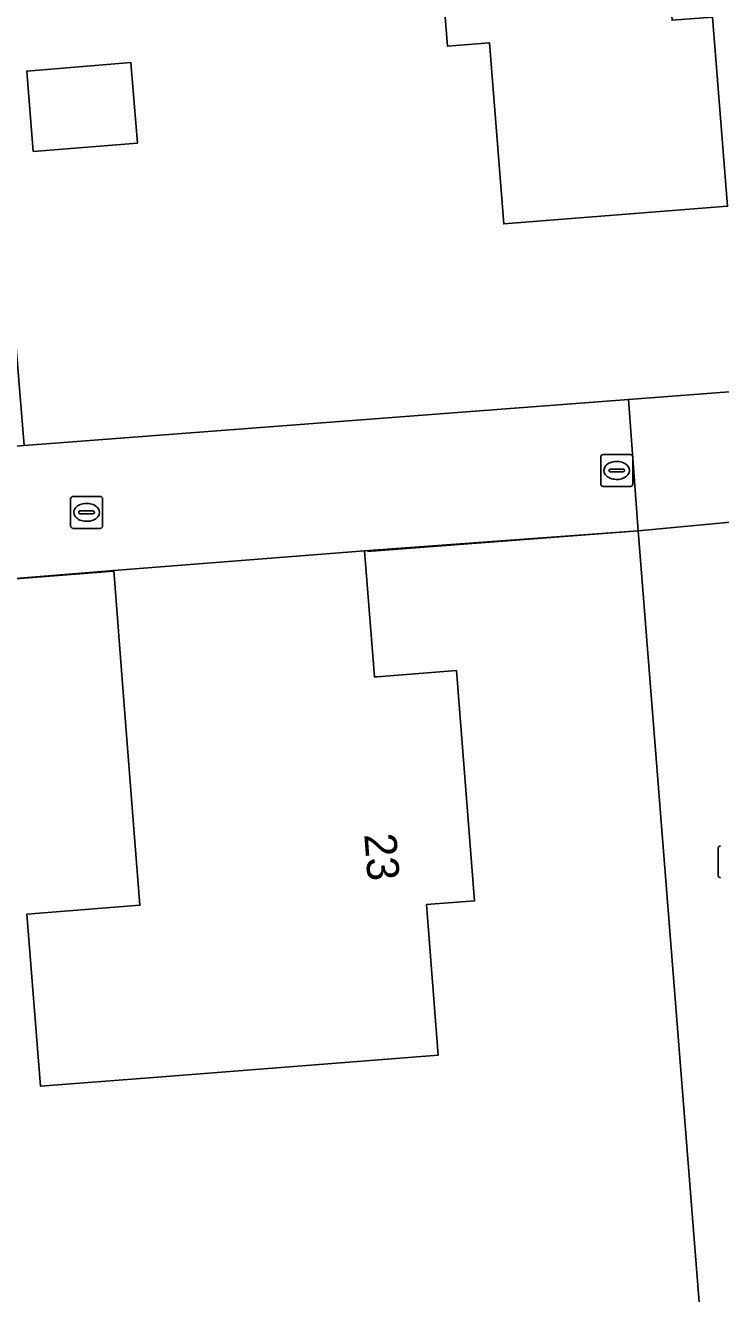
# Model space of a CAD drawing. Extents: x 157793 to 159380, y 380877 to 382313.
# Drawn here: x 158181.74 to 158203.47, y 381294.82 to 381334.48 of the extents above; entities that cross this region are included whole.
import ezdxf

# ---------------------------------------------------------------- set-up
doc = ezdxf.new("R2010")
doc.units = 0
for name, color, linetype in [('IMGEO_Erf', 7, 'Continuous'), ('IMGEO_Kolk', 7, 'Continuous'), ('IMGEO_Muur', 7, 'Continuous'), ('IMGEO_Pand', 7, 'Continuous'), ('IMGEO_Pand_nummerreeks', 7, 'Continuous'), ('IMGEO_Rioolput', 7, 'Continuous'), ('IMGEO_Voetpad_open', 7, 'Continuous')]:
    doc.layers.add(name, color=color, linetype=linetype)

msp = doc.modelspace()

# ---------------------------------------------------------------- linework, layer by layer
at = {"layer": 'IMGEO_Erf'}
for points in [[(158124.465, 381365.343), (158154.395, 381367.776), (158156.049, 381347.419), (158179.429, 381349.319), (158181.297, 381326.328), (158181.702, 381321.344), (158200.589, 381322.782), (158204.145, 381323.053), (158210.221, 381323.515), (158205.204, 381387.515)], [(158207.836, 381230.9), (158200.897, 381318.677), (158192.346, 381318.048), (158192.653, 381314.106), (158192.738, 381314.113), (158195.221, 381314.307), (158195.784, 381307.103), (158194.282, 381306.985), (158194.649, 381302.281), (158185.742, 381301.585), (158182.213, 381301.309), (158181.793, 381306.69), (158185.321, 381306.965), (158185.135, 381309.352), (158184.812, 381313.494), (158184.505, 381317.435), (158178.098, 381316.915)]]:
    msp.add_lwpolyline(points, dxfattribs=at)
for points in [[(158196.166, 381347.498), (158196.33, 381345.422), (158201.075, 381345.797), (158201.956, 381334.642), (158203.221, 381334.742), (158203.689, 381328.822), (158196.695, 381328.27), (158196.248, 381333.935), (158194.936, 381333.831), (158194.344, 381341.328), (158187.194, 381340.763), (158186.721, 381346.752)], [(158181.786, 381333.052), (158185.039, 381333.317), (158185.244, 381330.802), (158181.99, 381330.537)]]:
    msp.add_lwpolyline(points, close=True, dxfattribs=at)
at = {"layer": 'IMGEO_Kolk'}
for p, q in [((158199.725, 381320.136), (158199.725, 381320.988)), ((158199.8, 381321.062), (158200.652, 381321.062)), ((158200.726, 381320.988), (158200.726, 381320.136)), ((158199.984, 381320.556), (158199.984, 381320.568)), ((158200.422, 381320.519), (158200.024, 381320.519)), ((158200.027, 381320.605), (158200.425, 381320.605)), ((158200.213, 381320.842), (158200.238, 381320.842)), ((158200.468, 381320.568), (158200.468, 381320.556)), ((158200.236, 381320.282), (158200.211, 381320.282)), ((158183.156, 381318.826), (158183.156, 381319.678)), ((158183.231, 381319.752), (158184.083, 381319.752)), ((158184.157, 381319.678), (158184.157, 381318.826)), ((158200.652, 381320.062), (158199.8, 381320.062)), ((158183.458, 381319.295), (158183.856, 381319.295)), ((158183.644, 381319.532), (158183.669, 381319.532)), ((158183.415, 381319.246), (158183.415, 381319.258)), ((158183.853, 381319.209), (158183.455, 381319.209)), ((158183.667, 381318.972), (158183.642, 381318.972)), ((158183.899, 381319.258), (158183.899, 381319.246)), ((158184.083, 381318.752), (158183.231, 381318.752))]:
    msp.add_line(p, q, dxfattribs=at)
for points in [[(158199.725, 381320.136), (158199.725, 381320.988)], [(158199.8, 381321.062), (158200.652, 381321.062)], [(158200.726, 381320.988), (158200.726, 381320.136)], [(158183.156, 381318.826), (158183.156, 381319.678)], [(158183.231, 381319.752), (158184.083, 381319.752)], [(158184.157, 381319.678), (158184.157, 381318.826)], [(158200.652, 381320.062), (158199.8, 381320.062)], [(158184.083, 381318.752), (158183.231, 381318.752)]]:
    msp.add_lwpolyline(points, dxfattribs=at)
for centre, radius, start, end in [((158199.802, 381320.986), 0.0765, 91.552, 178.448), ((158199.802, 381320.986), 0.0765, 91.552, 178.448), ((158200.65, 381320.986), 0.0765, 1.552, 88.448), ((158200.65, 381320.986), 0.0765, 1.552, 88.448), ((158200.024, 381320.565), 0.0403, 85.8775, 175.7526), ((158200.021, 381320.555), 0.0366, 178.938, 274.7102), ((158200.425, 381320.562), 0.043, 264.8664, 352.4533), ((158200.429, 381320.567), 0.0386, 1.7309, 96.639), ((158199.802, 381320.138), 0.0765, 181.552, 268.448), ((158199.802, 381320.138), 0.0765, 181.552, 268.448), ((158200.65, 381320.138), 0.0765, 271.552, 358.448), ((158200.65, 381320.138), 0.0765, 271.552, 358.448), ((158183.233, 381319.676), 0.0765, 91.552, 178.448), ((158183.233, 381319.676), 0.0765, 91.552, 178.448), ((158184.081, 381319.676), 0.0765, 1.552, 88.448), ((158184.081, 381319.676), 0.0765, 1.552, 88.448), ((158183.455, 381319.255), 0.0403, 85.8775, 175.7526), ((158183.86, 381319.257), 0.0386, 1.7309, 96.639), ((158183.452, 381319.245), 0.0366, 178.938, 274.7102), ((158183.856, 381319.252), 0.043, 264.8664, 352.4533), ((158183.233, 381318.828), 0.0765, 181.552, 268.448), ((158183.233, 381318.828), 0.0765, 181.552, 268.448), ((158184.081, 381318.828), 0.0765, 271.552, 358.448), ((158184.081, 381318.828), 0.0765, 271.552, 358.448)]:
    msp.add_arc(centre, radius, start, end, dxfattribs=at)
for centre, major_axis, ratio, start_param, end_param in [((158200.212, 381320.562), (-0.387, 0.002), 0.722429, 4.712389, 7.853982), ((158200.237, 381320.562), (-0.39, 0.002), 0.717154, 1.570796, 4.712389), ((158183.643, 381319.252), (-0.387, 0.002), 0.722429, 4.712389, 7.853982), ((158183.668, 381319.252), (-0.39, 0.002), 0.717154, 1.570796, 4.712389)]:
    msp.add_ellipse(centre, major_axis=major_axis, ratio=ratio, start_param=start_param, end_param=end_param, dxfattribs=at)
at = {"layer": 'IMGEO_Muur'}
for points in [[(158204.145, 381323.053), (158200.589, 381322.782)], [(158200.589, 381322.782), (158181.702, 381321.344)], [(158192.432, 381318.023), (158200.897, 381318.677)], [(158184.506, 381317.41), (158178.098, 381316.915)]]:
    msp.add_lwpolyline(points, dxfattribs=at)
at = {"layer": 'IMGEO_Pand'}
for points in [[(158196.695, 381328.27), (158203.689, 381328.822), (158203.221, 381334.742), (158201.956, 381334.642), (158201.075, 381345.797), (158196.33, 381345.422), (158196.166, 381347.498), (158186.721, 381346.752), (158187.194, 381340.763), (158194.344, 381341.328), (158194.936, 381333.831), (158196.248, 381333.935)], [(158181.99, 381330.537), (158185.244, 381330.802), (158185.039, 381333.317), (158181.786, 381333.052)], [(158192.653, 381314.106), (158192.346, 381318.048), (158184.505, 381317.435), (158184.812, 381313.494), (158185.135, 381309.352), (158185.321, 381306.965), (158181.793, 381306.69), (158182.213, 381301.309), (158185.742, 381301.585), (158194.649, 381302.281), (158194.282, 381306.985), (158195.784, 381307.103), (158195.221, 381314.307), (158192.738, 381314.113)]]:
    msp.add_lwpolyline(points, close=True, dxfattribs=at)
at = {"layer": 'IMGEO_Rioolput'}
msp.add_line((158203.398, 381307.897), (158203.398, 381308.749), dxfattribs=at)
msp.add_lwpolyline([(158203.398, 381307.897), (158203.398, 381308.749)], dxfattribs=at)
for centre, start, end in [((158203.475, 381308.747), 91.552, 178.448), ((158203.475, 381308.747), 91.552, 178.448), ((158203.475, 381307.899), 181.552, 268.448), ((158203.475, 381307.899), 181.552, 268.448)]:
    msp.add_arc(centre, 0.0765, start, end, dxfattribs=at)
at = {"layer": 'IMGEO_Voetpad_open'}
for points in [[(158201.918, 381429.43), (158205.204, 381387.515), (158210.221, 381323.515), (158204.145, 381323.053), (158200.589, 381322.782), (158200.897, 381318.677), (158205.551, 381319.116)], [(158205.551, 381319.116), (158200.897, 381318.677), (158207.836, 381230.9), (158217.503, 381108.594), (158220.532, 381108.688), (158219.558, 381120.837), (158219.539, 381121.075), (158231.062, 381121.965)]]:
    msp.add_lwpolyline(points, dxfattribs=at)
msp.add_lwpolyline([(158200.897, 381318.677), (158200.589, 381322.782), (158181.702, 381321.344), (158174.322, 381320.744), (158148.179, 381318.378), (158148.478, 381314.442), (158159.212, 381315.351), (158166.317, 381315.953), (158173.112, 381316.529), (158178.098, 381316.915), (158184.505, 381317.435), (158192.346, 381318.048)], close=True, dxfattribs=at)

# ---------------------------------------------------------------- texts
at = {"layer": 'IMGEO_Pand_nummerreeks'}
msp.add_text('23', height=1, rotation=274.4689, dxfattribs=at).set_placement((158192.332, 381309.183))

doc.saveas('drawing.dxf')
